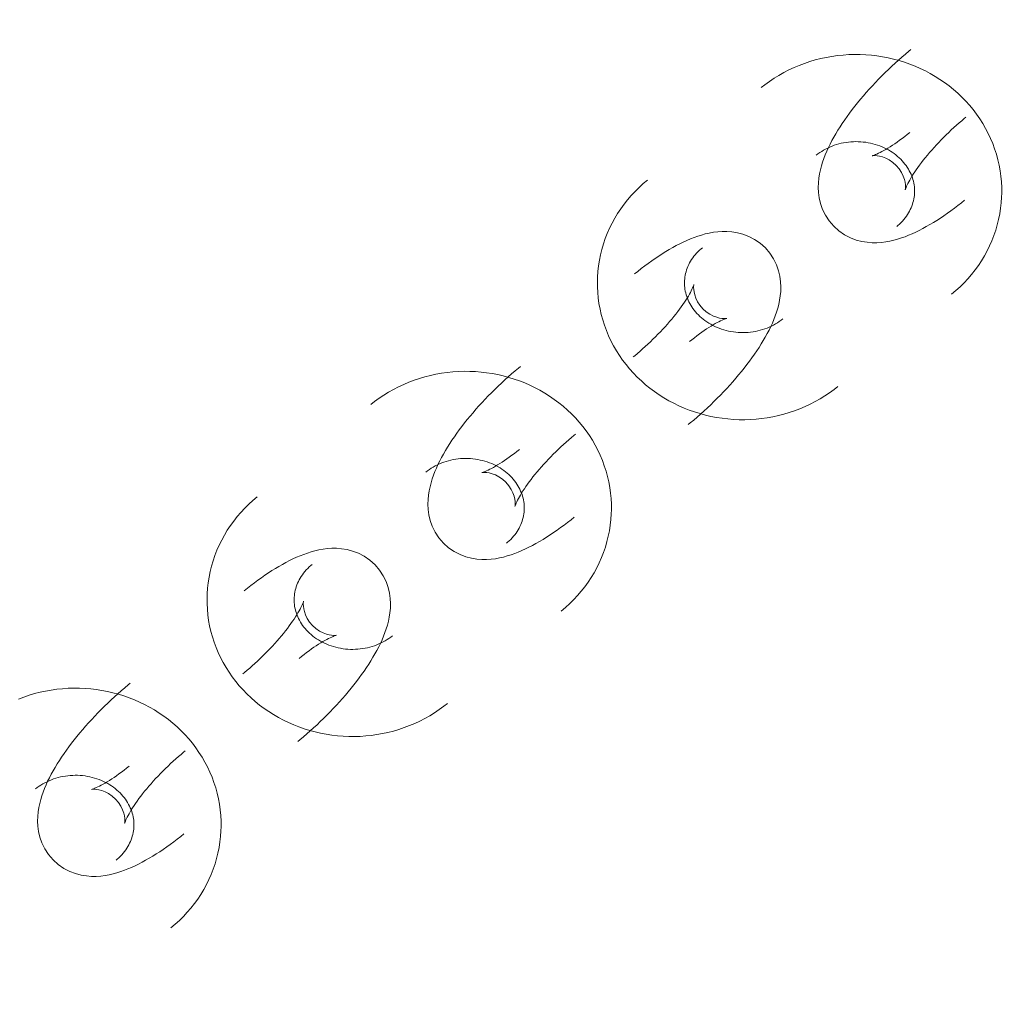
# Model space of a CAD drawing. Header units: millimetres. Extents: x -188930 to 271134, y -158090 to 283816.
# Tile 429 of 610: x 51800 to 51868, y 63161 to 63228. Entities that reach past the tile are written whole.
import ezdxf

# ---------------------------------------------------------------- set-up
doc = ezdxf.new("R2010")
doc.units = ezdxf.units.MM
for name, color, linetype, lineweight in [('25_2021_Modlnica_staw_dz223_mdcp_19042022_dwg-1', 7, 'Continuous', 9), ('A-DETL-2', 5, 'Continuous', 25), ('I-FURN', 30, 'Continuous', 9), ('PZT_UTWARDZENIA', 5, 'Continuous', 9), ('WWRPP_801', 7, 'Continuous', 9)]:
    doc.layers.add(name, color=color, linetype=linetype, lineweight=lineweight)
doc.styles.add('Arial_10', font='arial.ttf', dxfattribs={"width": 0.9, "height": 750})

# ---------------------------------------------------------------- blocks, each defined once
blk = doc.blocks.new('25_2021_Modlnica_staw_dz223_mdcp_19042022_dwg-1821906-PZT-dwg')
at = {"layer": 'WWRPP_801', "insert": (-7398803.59, 2244415.947), "char_height": 750, "width": 2809.72436, "attachment_point": 1, "rotation": 333.54057, "line_spacing_factor": 0.941778, "style": 'Arial_10'}
blk.add_mtext('262.3', dxfattribs=at)
blk = doc.blocks.new('LARSLAJ_hamak - LARSLAJ_hamak-V31-PZT-dwg')
at = {"layer": 'I-FURN', "flags": 128}
for points in [[(-534.379, 69.577), (-533.994, 69.619), (-533.611, 69.678), (-533.232, 69.754), (-532.856, 69.846), (-532.484, 69.955), (-532.118, 70.079), (-531.757, 70.22), (-531.403, 70.375), (-531.056, 70.546), (-530.716, 70.732), (-530.385, 70.932), (-530.062, 71.145), (-529.749, 71.372), (-529.445, 71.612), (-529.151, 71.865), (-528.868, 72.129), (-528.596, 72.405), (-528.336, 72.691), (-528.087, 72.988), (-527.85, 73.295), (-527.625, 73.611), (-527.413, 73.936), (-527.214, 74.268), (-527.028, 74.609), (-526.855, 74.956), (-526.695, 75.31), (-526.549, 75.67), (-526.417, 76.036), (-526.299, 76.406), (-526.194, 76.78), (-526.104, 77.159), (-526.027, 77.54), (-525.965, 77.924), (-525.917, 78.311), (-525.883, 78.698), (-525.864, 79.087), (-525.858, 79.477), (-525.867, 79.866), (-525.89, 80.255), (-525.928, 80.643), (-525.979, 81.029), (-526.045, 81.413), (-526.124, 81.794), (-526.218, 82.172), (-526.325, 82.546), (-526.446, 82.916), (-526.58, 83.281), (-526.728, 83.641), (-526.889, 83.995), (-527.063, 84.343)], [(-537.837, 80.845), (-537.505, 81.193), (-537.139, 81.488), (-536.756, 81.725), (-536.371, 81.905), (-535.994, 82.035), (-535.633, 82.123), (-535.288, 82.175), (-534.961, 82.201), (-534.65, 82.204), (-534.353, 82.189), (-534.067, 82.16), (-533.791, 82.118), (-533.522, 82.066), (-533.259, 82.004), (-533, 81.934), (-532.745, 81.856), (-532.491, 81.77), (-532.239, 81.677), (-531.988, 81.577), (-531.736, 81.471), (-531.485, 81.359), (-531.234, 81.24), (-530.982, 81.114), (-530.73, 80.983), (-530.477, 80.846), (-530.224, 80.704), (-529.97, 80.555), (-529.716, 80.402), (-529.462, 80.243), (-529.207, 80.079), (-528.953, 79.911), (-528.7, 79.737), (-528.447, 79.56), (-528.194, 79.377), (-527.943, 79.191), (-527.693, 79.001), (-527.445, 78.808), (-527.198, 78.611), (-526.954, 78.41), (-526.712, 78.207), (-526.472, 78.001), (-526.236, 77.793), (-526.002, 77.582), (-525.772, 77.369), (-525.546, 77.154), (-525.324, 76.937), (-525.191, 76.805)], [(-533.098, 82.543), (-532.993, 82.434), (-532.892, 82.319), (-532.794, 82.2), (-532.699, 82.075), (-532.608, 81.945), (-532.522, 81.81), (-532.44, 81.671), (-532.363, 81.528), (-532.29, 81.381), (-532.223, 81.23), (-532.161, 81.076), (-532.104, 80.919), (-532.053, 80.759), (-532.007, 80.596), (-531.968, 80.432), (-531.934, 80.265), (-531.907, 80.097), (-531.885, 79.928), (-531.87, 79.759), (-531.861, 79.588), (-531.858, 79.418), (-531.862, 79.248), (-531.871, 79.079), (-531.887, 78.911), (-531.909, 78.745), (-531.937, 78.58), (-531.97, 78.417), (-532.01, 78.256), (-532.055, 78.098), (-532.106, 77.944), (-532.162, 77.792), (-532.223, 77.644), (-532.289, 77.5), (-532.36, 77.36), (-532.435, 77.225), (-532.515, 77.094), (-532.599, 76.967), (-532.686, 76.846), (-532.778, 76.729), (-532.872, 76.618), (-532.97, 76.512), (-533.071, 76.411), (-533.175, 76.316), (-533.281, 76.226), (-533.389, 76.142), (-533.499, 76.064), (-533.611, 75.991), (-533.725, 75.923), (-533.84, 75.861), (-533.957, 75.805), (-534.075, 75.754), (-534.194, 75.709), (-534.314, 75.669), (-534.435, 75.635), (-534.557, 75.606), (-534.679, 75.582), (-534.802, 75.564), (-534.903, 75.554)], [(-537.837, 80.845), (-538.12, 80.456), (-538.345, 80.044), (-538.51, 79.625), (-538.619, 79.213), (-538.679, 78.82), (-538.701, 78.448), (-538.691, 78.1), (-538.657, 77.773), (-538.605, 77.467), (-538.537, 77.177), (-538.457, 76.901), (-538.367, 76.637), (-538.268, 76.382), (-538.16, 76.134), (-538.045, 75.892), (-537.922, 75.654), (-537.793, 75.42), (-537.656, 75.188), (-537.513, 74.959), (-537.364, 74.731), (-537.208, 74.504), (-537.046, 74.278), (-536.878, 74.052), (-536.704, 73.827), (-536.524, 73.603), (-536.339, 73.379), (-536.148, 73.156), (-535.951, 72.934), (-535.75, 72.712), (-535.543, 72.491), (-535.332, 72.271), (-535.13, 72.067)], [(-533.231, 77), (-533.047, 77.252), (-532.904, 77.514), (-532.804, 77.768), (-532.742, 78.001), (-532.711, 78.204), (-532.701, 78.371), (-532.705, 78.502), (-532.714, 78.598), (-532.725, 78.663), (-532.734, 78.7), (-532.737, 78.711)], [(-532.733, 78.701), (-532.721, 78.67), (-532.701, 78.623), (-532.671, 78.56), (-532.632, 78.484), (-532.583, 78.397), (-532.525, 78.298), (-532.458, 78.19), (-532.382, 78.074), (-532.297, 77.951), (-532.204, 77.82), (-532.103, 77.684), (-531.993, 77.543), (-531.876, 77.397), (-531.752, 77.248), (-531.621, 77.095), (-531.484, 76.939), (-531.34, 76.78), (-531.19, 76.62), (-531.035, 76.459), (-530.884, 76.305)], [(-533.231, 77), (-533.446, 76.774), (-533.679, 76.586), (-533.911, 76.442), (-534.13, 76.34), (-534.323, 76.273), (-534.486, 76.233), (-534.615, 76.213), (-534.712, 76.206), (-534.778, 76.205), (-534.815, 76.207), (-534.827, 76.208)], [(-534.903, 75.554), (-535.027, 75.546), (-535.152, 75.543), (-535.276, 75.546), (-535.401, 75.554), (-535.526, 75.567), (-535.651, 75.587), (-535.776, 75.612), (-535.901, 75.642), (-536.026, 75.678), (-536.15, 75.72), (-536.274, 75.768), (-536.397, 75.821), (-536.519, 75.88), (-536.64, 75.945), (-536.76, 76.016), (-536.878, 76.093), (-536.995, 76.176), (-537.109, 76.264), (-537.221, 76.358), (-537.331, 76.458), (-537.408, 76.533)], [(-534.816, 76.206), (-534.784, 76.2), (-534.734, 76.188), (-534.667, 76.17), (-534.585, 76.145), (-534.49, 76.113), (-534.383, 76.073), (-534.265, 76.026), (-534.137, 75.972), (-534, 75.911), (-533.855, 75.842), (-533.703, 75.767), (-533.545, 75.685), (-533.381, 75.596), (-533.211, 75.5), (-533.037, 75.399), (-532.859, 75.291), (-532.678, 75.178), (-532.494, 75.059), (-532.307, 74.935), (-532.118, 74.807), (-531.928, 74.673), (-531.738, 74.536), (-531.546, 74.394), (-531.355, 74.249), (-531.164, 74.1), (-530.974, 73.948), (-530.786, 73.794), (-530.599, 73.637), (-530.415, 73.478), (-530.233, 73.318), (-530.054, 73.156), (-529.878, 72.993), (-529.706, 72.83), (-529.539, 72.667), (-529.437, 72.567)], [(-541.655, 72.295), (-541.376, 72.026), (-541.086, 71.768), (-540.787, 71.523), (-540.477, 71.289), (-540.159, 71.069), (-539.832, 70.862), (-539.496, 70.668), (-539.153, 70.489), (-538.803, 70.324), (-538.446, 70.174), (-538.084, 70.04), (-537.715, 69.921), (-537.342, 69.817), (-536.965, 69.73), (-536.585, 69.659), (-536.202, 69.605), (-535.816, 69.568), (-535.43, 69.547), (-535.043, 69.543), (-534.656, 69.557), (-534.379, 69.577)], [(-518.813, 72.152), (-519.198, 72.11), (-519.58, 72.051), (-519.96, 71.975), (-520.335, 71.883), (-520.707, 71.774), (-521.073, 71.65), (-521.434, 71.509), (-521.788, 71.353), (-522.135, 71.183), (-522.475, 70.997), (-522.806, 70.797), (-523.129, 70.584), (-523.443, 70.357), (-523.746, 70.117), (-524.04, 69.864), (-524.323, 69.6), (-524.595, 69.324), (-524.856, 69.038), (-525.105, 68.741), (-525.341, 68.434), (-525.566, 68.118), (-525.778, 67.793), (-525.977, 67.461), (-526.163, 67.12), (-526.336, 66.773), (-526.496, 66.419), (-526.642, 66.059), (-526.774, 65.693), (-526.893, 65.323), (-526.997, 64.949), (-527.088, 64.57), (-527.164, 64.189), (-527.226, 63.805), (-527.274, 63.418), (-527.308, 63.03), (-527.328, 62.642), (-527.333, 62.252), (-527.324, 61.863), (-527.301, 61.474), (-527.264, 61.086), (-527.212, 60.7), (-527.147, 60.316), (-527.067, 59.935), (-526.974, 59.557), (-526.866, 59.183), (-526.746, 58.813), (-526.611, 58.448), (-526.463, 58.088), (-526.302, 57.734), (-526.128, 57.386), (-525.941, 57.046), (-525.741, 56.712), (-525.529, 56.387), (-525.305, 56.07), (-525.068, 55.762), (-524.82, 55.464), (-524.561, 55.176), (-524.34, 54.947)], [(-518.813, 72.152), (-519.198, 72.11), (-519.58, 72.051), (-519.96, 71.975), (-520.335, 71.883), (-520.707, 71.774), (-521.073, 71.65), (-521.434, 71.509), (-521.788, 71.353), (-522.135, 71.183), (-522.475, 70.997), (-522.806, 70.797), (-523.129, 70.584), (-523.443, 70.357), (-523.746, 70.117), (-524.04, 69.864), (-524.323, 69.6), (-524.595, 69.324), (-524.856, 69.038), (-525.105, 68.741), (-525.341, 68.434), (-525.566, 68.118), (-525.778, 67.793), (-525.977, 67.461), (-526.163, 67.12), (-526.336, 66.773), (-526.496, 66.419), (-526.642, 66.059), (-526.774, 65.693), (-526.893, 65.323), (-526.997, 64.949), (-527.088, 64.57), (-527.164, 64.189), (-527.226, 63.805), (-527.274, 63.418), (-527.308, 63.03), (-527.328, 62.642), (-527.333, 62.252), (-527.324, 61.863), (-527.301, 61.474), (-527.264, 61.086), (-527.212, 60.7), (-527.147, 60.316), (-527.067, 59.935), (-526.974, 59.557), (-526.866, 59.183), (-526.746, 58.813), (-526.611, 58.448), (-526.463, 58.088), (-526.302, 57.734), (-526.128, 57.386), (-525.941, 57.046), (-525.741, 56.712), (-525.529, 56.387), (-525.305, 56.07), (-525.068, 55.762), (-524.82, 55.464), (-524.561, 55.176), (-524.34, 54.947)], [(-511.536, 69.434), (-511.816, 69.703), (-512.105, 69.961), (-512.405, 70.206), (-512.714, 70.439), (-513.032, 70.66), (-513.36, 70.867), (-513.695, 71.06), (-514.038, 71.24), (-514.388, 71.405), (-514.745, 71.555), (-515.108, 71.689), (-515.476, 71.808), (-515.849, 71.912), (-516.226, 71.999), (-516.607, 72.069), (-516.99, 72.124), (-517.375, 72.161), (-517.761, 72.182), (-518.148, 72.185), (-518.535, 72.172), (-518.813, 72.152)], [(-511.536, 69.434), (-511.816, 69.703), (-512.105, 69.961), (-512.405, 70.206), (-512.714, 70.439), (-513.032, 70.66), (-513.36, 70.867), (-513.695, 71.06), (-514.038, 71.24), (-514.388, 71.405), (-514.745, 71.555), (-515.108, 71.689), (-515.476, 71.808), (-515.849, 71.912), (-516.226, 71.999), (-516.607, 72.069), (-516.99, 72.124), (-517.375, 72.161), (-517.761, 72.182), (-518.148, 72.185), (-518.535, 72.172), (-518.813, 72.152)], [(-518.375, 65.523), (-518.407, 65.529), (-518.458, 65.541), (-518.524, 65.559), (-518.606, 65.584), (-518.701, 65.616), (-518.809, 65.656), (-518.927, 65.702), (-519.055, 65.757), (-519.191, 65.818), (-519.336, 65.886), (-519.488, 65.962), (-519.646, 66.044), (-519.811, 66.133), (-519.98, 66.229), (-520.154, 66.33), (-520.332, 66.438), (-520.514, 66.551), (-520.698, 66.67), (-520.884, 66.794), (-521.073, 66.922), (-521.263, 67.056), (-521.454, 67.193), (-521.645, 67.335), (-521.836, 67.48), (-522.027, 67.629), (-522.217, 67.781), (-522.405, 67.935), (-522.592, 68.092), (-522.777, 68.251), (-522.959, 68.411), (-523.138, 68.573), (-523.313, 68.735), (-523.485, 68.898), (-523.653, 69.062), (-523.754, 69.162)], [(-515.354, 60.884), (-515.071, 61.273), (-514.846, 61.685), (-514.682, 62.104), (-514.573, 62.516), (-514.512, 62.909), (-514.491, 63.281), (-514.5, 63.629), (-514.534, 63.955), (-514.587, 64.262), (-514.654, 64.552), (-514.734, 64.828), (-514.824, 65.092), (-514.924, 65.347), (-515.031, 65.595), (-515.147, 65.837), (-515.269, 66.075), (-515.399, 66.309), (-515.535, 66.541), (-515.678, 66.77), (-515.827, 66.998), (-515.983, 67.225), (-516.145, 67.451), (-516.313, 67.677), (-516.487, 67.901), (-516.667, 68.126), (-516.853, 68.35), (-517.044, 68.573), (-517.24, 68.795), (-517.442, 69.017), (-517.648, 69.238), (-517.86, 69.458), (-518.061, 69.662)], [(-520.093, 59.185), (-520.198, 59.295), (-520.3, 59.409), (-520.398, 59.529), (-520.492, 59.654), (-520.583, 59.784), (-520.669, 59.919), (-520.751, 60.057), (-520.829, 60.201), (-520.901, 60.348), (-520.969, 60.498), (-521.031, 60.653), (-521.087, 60.81), (-521.139, 60.97), (-521.184, 61.132), (-521.224, 61.297), (-521.257, 61.464), (-521.285, 61.632), (-521.306, 61.801), (-521.321, 61.97), (-521.33, 62.14), (-521.333, 62.311), (-521.33, 62.48), (-521.32, 62.65), (-521.304, 62.818), (-521.282, 62.984), (-521.255, 63.149), (-521.221, 63.312), (-521.181, 63.473), (-521.136, 63.63), (-521.086, 63.785), (-521.03, 63.937), (-520.968, 64.084), (-520.902, 64.228), (-520.831, 64.368), (-520.756, 64.504), (-520.676, 64.635), (-520.593, 64.761), (-520.505, 64.883), (-520.414, 64.999), (-520.319, 65.111), (-520.221, 65.217), (-520.12, 65.317), (-520.017, 65.413), (-519.911, 65.502), (-519.803, 65.587), (-519.692, 65.665), (-519.58, 65.738), (-519.466, 65.806), (-519.351, 65.868), (-519.234, 65.924), (-519.116, 65.975), (-518.997, 66.02), (-518.877, 66.06), (-518.756, 66.094), (-518.635, 66.123), (-518.512, 66.146), (-518.389, 66.164), (-518.288, 66.175)], [(-520.093, 59.185), (-520.198, 59.295), (-520.3, 59.409), (-520.398, 59.529), (-520.492, 59.654), (-520.583, 59.784), (-520.669, 59.919), (-520.751, 60.057), (-520.829, 60.201), (-520.901, 60.348), (-520.969, 60.498), (-521.031, 60.653), (-521.087, 60.81), (-521.139, 60.97), (-521.184, 61.132), (-521.224, 61.297), (-521.257, 61.464), (-521.285, 61.632), (-521.306, 61.801), (-521.321, 61.97), (-521.33, 62.14), (-521.333, 62.311), (-521.33, 62.48), (-521.32, 62.65), (-521.304, 62.818), (-521.282, 62.984), (-521.255, 63.149), (-521.221, 63.312), (-521.181, 63.473), (-521.136, 63.63), (-521.086, 63.785), (-521.03, 63.937), (-520.968, 64.084), (-520.902, 64.228), (-520.831, 64.368), (-520.756, 64.504), (-520.676, 64.635), (-520.593, 64.761), (-520.505, 64.883), (-520.414, 64.999), (-520.319, 65.111), (-520.221, 65.217), (-520.12, 65.317), (-520.017, 65.413), (-519.911, 65.502), (-519.803, 65.587), (-519.692, 65.665), (-519.58, 65.738), (-519.466, 65.806), (-519.351, 65.868), (-519.234, 65.924), (-519.116, 65.975), (-518.997, 66.02), (-518.877, 66.06), (-518.756, 66.094), (-518.635, 66.123), (-518.512, 66.146), (-518.389, 66.164), (-518.288, 66.175)], [(-518.288, 66.175), (-518.164, 66.183), (-518.04, 66.186), (-517.915, 66.183), (-517.79, 66.175), (-517.665, 66.161), (-517.54, 66.142), (-517.415, 66.117), (-517.29, 66.087), (-517.165, 66.051), (-517.041, 66.009), (-516.917, 65.961), (-516.794, 65.908), (-516.672, 65.849), (-516.551, 65.783), (-516.431, 65.713), (-516.313, 65.636), (-516.197, 65.553), (-516.082, 65.465), (-515.97, 65.371), (-515.86, 65.271), (-515.783, 65.196)], [(-518.288, 66.175), (-518.164, 66.183), (-518.04, 66.186), (-517.915, 66.183), (-517.79, 66.175), (-517.665, 66.161), (-517.54, 66.142), (-517.415, 66.117), (-517.29, 66.087), (-517.165, 66.051), (-517.041, 66.009), (-516.917, 65.961), (-516.794, 65.908), (-516.672, 65.849), (-516.551, 65.783), (-516.431, 65.713), (-516.313, 65.636), (-516.197, 65.553), (-516.082, 65.465), (-515.97, 65.371), (-515.86, 65.271), (-515.783, 65.196)], [(-520.458, 63.028), (-520.47, 63.058), (-520.491, 63.106), (-520.52, 63.168), (-520.56, 63.244), (-520.608, 63.332), (-520.666, 63.431), (-520.733, 63.539), (-520.809, 63.655), (-520.894, 63.778), (-520.987, 63.908), (-521.089, 64.045), (-521.198, 64.186), (-521.315, 64.332), (-521.439, 64.481), (-521.57, 64.634), (-521.708, 64.79), (-521.852, 64.948), (-522.001, 65.109), (-522.156, 65.27), (-522.308, 65.423)], [(-519.96, 64.729), (-519.745, 64.955), (-519.513, 65.143), (-519.28, 65.287), (-519.062, 65.389), (-518.868, 65.456), (-518.706, 65.496), (-518.576, 65.516), (-518.479, 65.523), (-518.413, 65.524), (-518.376, 65.522), (-518.364, 65.521)], [(-515.354, 60.884), (-515.686, 60.536), (-516.052, 60.241), (-516.435, 60.004), (-516.82, 59.823), (-517.197, 59.694), (-517.559, 59.606), (-517.903, 59.553), (-518.23, 59.528), (-518.541, 59.525), (-518.838, 59.54), (-519.124, 59.569), (-519.4, 59.611), (-519.669, 59.663), (-519.932, 59.725), (-520.191, 59.795), (-520.447, 59.873), (-520.7, 59.959), (-520.952, 60.052), (-521.204, 60.151), (-521.455, 60.258), (-521.706, 60.37), (-521.957, 60.489), (-522.209, 60.615), (-522.462, 60.746), (-522.714, 60.883), (-522.968, 61.025), (-523.221, 61.173), (-523.475, 61.327), (-523.73, 61.486), (-523.984, 61.65), (-524.238, 61.818), (-524.492, 61.992), (-524.745, 62.169), (-524.997, 62.351), (-525.248, 62.538), (-525.498, 62.728), (-525.747, 62.921), (-525.993, 63.118), (-526.238, 63.319), (-526.48, 63.522), (-526.719, 63.728), (-526.956, 63.936), (-527.189, 64.147), (-527.419, 64.36), (-527.645, 64.575), (-527.868, 64.791), (-528.001, 64.924)], [(-519.96, 64.729), (-520.144, 64.477), (-520.287, 64.215), (-520.387, 63.96), (-520.449, 63.727), (-520.48, 63.525), (-520.49, 63.358), (-520.487, 63.227), (-520.477, 63.13), (-520.466, 63.065), (-520.458, 63.029), (-520.454, 63.018)], [(-509.933, 45.086), (-509.549, 45.128), (-509.166, 45.187), (-508.787, 45.263), (-508.411, 45.355), (-508.039, 45.464), (-507.673, 45.588), (-507.312, 45.729), (-506.958, 45.884), (-506.611, 46.055), (-506.271, 46.241), (-505.94, 46.441), (-505.617, 46.654), (-505.304, 46.881), (-505, 47.121), (-504.706, 47.374), (-504.423, 47.638), (-504.151, 47.914), (-503.891, 48.2), (-503.642, 48.497), (-503.405, 48.804), (-503.18, 49.12), (-502.968, 49.444), (-502.769, 49.777), (-502.583, 50.118), (-502.41, 50.465), (-502.25, 50.819), (-502.104, 51.179), (-501.972, 51.545), (-501.854, 51.915), (-501.749, 52.289), (-501.659, 52.668), (-501.582, 53.049), (-501.52, 53.433), (-501.472, 53.82), (-501.438, 54.207), (-501.419, 54.596), (-501.413, 54.986), (-501.422, 55.375), (-501.445, 55.764), (-501.483, 56.152), (-501.534, 56.538), (-501.6, 56.922), (-501.679, 57.303), (-501.773, 57.681), (-501.88, 58.055), (-502.001, 58.425), (-502.135, 58.79), (-502.283, 59.15), (-502.444, 59.504), (-502.618, 59.852), (-502.805, 60.192), (-503.005, 60.526), (-503.217, 60.851), (-503.442, 61.168), (-503.678, 61.476), (-503.926, 61.774), (-504.185, 62.062), (-504.407, 62.291)], [(-509.933, 45.086), (-509.549, 45.128), (-509.166, 45.187), (-508.787, 45.263), (-508.411, 45.355), (-508.039, 45.464), (-507.673, 45.588), (-507.312, 45.729), (-506.958, 45.884), (-506.611, 46.055), (-506.271, 46.241), (-505.94, 46.441), (-505.617, 46.654), (-505.304, 46.881), (-505, 47.121), (-504.706, 47.374), (-504.423, 47.638), (-504.151, 47.914), (-503.891, 48.2), (-503.642, 48.497), (-503.405, 48.804), (-503.18, 49.12), (-502.968, 49.444), (-502.769, 49.777), (-502.583, 50.118), (-502.41, 50.465), (-502.25, 50.819), (-502.104, 51.179), (-501.972, 51.545), (-501.854, 51.915), (-501.749, 52.289), (-501.659, 52.668), (-501.582, 53.049), (-501.52, 53.433), (-501.472, 53.82), (-501.438, 54.207), (-501.419, 54.596), (-501.413, 54.986), (-501.422, 55.375), (-501.445, 55.764), (-501.483, 56.152), (-501.534, 56.538), (-501.6, 56.922), (-501.679, 57.303), (-501.773, 57.681), (-501.88, 58.055), (-502.001, 58.425), (-502.135, 58.79), (-502.283, 59.15), (-502.444, 59.504), (-502.618, 59.852), (-502.805, 60.192), (-503.005, 60.526), (-503.217, 60.851), (-503.442, 61.168), (-503.678, 61.476), (-503.926, 61.774), (-504.185, 62.062), (-504.407, 62.291)], [(-513.392, 56.354), (-513.06, 56.702), (-512.694, 56.997), (-512.311, 57.234), (-511.926, 57.414), (-511.549, 57.544), (-511.187, 57.632), (-510.843, 57.684), (-510.516, 57.71), (-510.205, 57.713), (-509.908, 57.698), (-509.622, 57.668), (-509.346, 57.627), (-509.077, 57.575), (-508.814, 57.513), (-508.555, 57.443), (-508.3, 57.365), (-508.046, 57.279), (-507.794, 57.186), (-507.542, 57.086), (-507.291, 56.98), (-507.04, 56.868), (-506.789, 56.748), (-506.537, 56.623), (-506.285, 56.492), (-506.032, 56.355), (-505.779, 56.213), (-505.525, 56.064), (-505.271, 55.911), (-505.017, 55.752), (-504.762, 55.588), (-504.508, 55.42), (-504.255, 55.246), (-504.001, 55.069), (-503.749, 54.886), (-503.498, 54.7), (-503.248, 54.51), (-503, 54.317), (-502.753, 54.12), (-502.509, 53.919), (-502.266, 53.716), (-502.027, 53.51), (-501.79, 53.302), (-501.557, 53.091), (-501.327, 52.878), (-501.101, 52.663), (-500.878, 52.446), (-500.746, 52.314)], [(-513.392, 56.354), (-513.06, 56.702), (-512.694, 56.997), (-512.311, 57.234), (-511.926, 57.414), (-511.549, 57.544), (-511.187, 57.632), (-510.843, 57.684), (-510.516, 57.71), (-510.205, 57.713), (-509.908, 57.698), (-509.622, 57.668), (-509.346, 57.627), (-509.077, 57.575), (-508.814, 57.513), (-508.555, 57.443), (-508.3, 57.365), (-508.046, 57.279), (-507.794, 57.186), (-507.542, 57.086), (-507.291, 56.98), (-507.04, 56.868), (-506.789, 56.748), (-506.537, 56.623), (-506.285, 56.492), (-506.032, 56.355), (-505.779, 56.213), (-505.525, 56.064), (-505.271, 55.911), (-505.017, 55.752), (-504.762, 55.588), (-504.508, 55.42), (-504.255, 55.246), (-504.001, 55.069), (-503.749, 54.886), (-503.498, 54.7), (-503.248, 54.51), (-503, 54.317), (-502.753, 54.12), (-502.509, 53.919), (-502.266, 53.716), (-502.027, 53.51), (-501.79, 53.302), (-501.557, 53.091), (-501.327, 52.878), (-501.101, 52.663), (-500.878, 52.446), (-500.746, 52.314)], [(-508.653, 58.052), (-508.548, 57.943), (-508.447, 57.828), (-508.348, 57.709), (-508.254, 57.584), (-508.163, 57.454), (-508.077, 57.319), (-507.995, 57.18), (-507.918, 57.037), (-507.845, 56.89), (-507.778, 56.739), (-507.716, 56.585), (-507.659, 56.428), (-507.608, 56.268), (-507.562, 56.105), (-507.523, 55.941), (-507.489, 55.774), (-507.462, 55.606), (-507.44, 55.437), (-507.425, 55.268), (-507.416, 55.097), (-507.413, 54.927), (-507.417, 54.757), (-507.426, 54.588), (-507.442, 54.42), (-507.464, 54.254), (-507.492, 54.089), (-507.525, 53.926), (-507.565, 53.765), (-507.61, 53.607), (-507.661, 53.453), (-507.717, 53.301), (-507.778, 53.153), (-507.844, 53.009), (-507.915, 52.869), (-507.99, 52.734), (-508.07, 52.603), (-508.154, 52.476), (-508.241, 52.355), (-508.333, 52.238), (-508.427, 52.127), (-508.525, 52.021), (-508.626, 51.92), (-508.729, 51.825), (-508.835, 51.735), (-508.944, 51.651), (-509.054, 51.573), (-509.166, 51.5), (-509.28, 51.432), (-509.395, 51.37), (-509.512, 51.314), (-509.63, 51.263), (-509.749, 51.218), (-509.869, 51.178), (-509.99, 51.144), (-510.112, 51.115), (-510.234, 51.091), (-510.357, 51.073), (-510.458, 51.063)], [(-508.653, 58.052), (-508.548, 57.943), (-508.447, 57.828), (-508.348, 57.709), (-508.254, 57.584), (-508.163, 57.454), (-508.077, 57.319), (-507.995, 57.18), (-507.918, 57.037), (-507.845, 56.89), (-507.778, 56.739), (-507.716, 56.585), (-507.659, 56.428), (-507.608, 56.268), (-507.562, 56.105), (-507.523, 55.941), (-507.489, 55.774), (-507.462, 55.606), (-507.44, 55.437), (-507.425, 55.268), (-507.416, 55.097), (-507.413, 54.927), (-507.417, 54.757), (-507.426, 54.588), (-507.442, 54.42), (-507.464, 54.254), (-507.492, 54.089), (-507.525, 53.926), (-507.565, 53.765), (-507.61, 53.607), (-507.661, 53.453), (-507.717, 53.301), (-507.778, 53.153), (-507.844, 53.009), (-507.915, 52.869), (-507.99, 52.734), (-508.07, 52.603), (-508.154, 52.476), (-508.241, 52.355), (-508.333, 52.238), (-508.427, 52.127), (-508.525, 52.021), (-508.626, 51.92), (-508.729, 51.825), (-508.835, 51.735), (-508.944, 51.651), (-509.054, 51.573), (-509.166, 51.5), (-509.28, 51.432), (-509.395, 51.37), (-509.512, 51.314), (-509.63, 51.263), (-509.749, 51.218), (-509.869, 51.178), (-509.99, 51.144), (-510.112, 51.115), (-510.234, 51.091), (-510.357, 51.073), (-510.458, 51.063)], [(-513.392, 56.354), (-513.675, 55.965), (-513.9, 55.553), (-514.065, 55.134), (-514.174, 54.722), (-514.234, 54.329), (-514.256, 53.957), (-514.246, 53.609), (-514.212, 53.282), (-514.16, 52.976), (-514.092, 52.686), (-514.012, 52.41), (-513.922, 52.146), (-513.823, 51.891), (-513.715, 51.643), (-513.6, 51.401), (-513.477, 51.163), (-513.348, 50.929), (-513.211, 50.697), (-513.068, 50.468), (-512.919, 50.24), (-512.763, 50.013), (-512.601, 49.787), (-512.433, 49.561), (-512.259, 49.336), (-512.079, 49.112), (-511.894, 48.888), (-511.703, 48.665), (-511.506, 48.443), (-511.305, 48.221), (-511.098, 48), (-510.887, 47.78), (-510.685, 47.576)], [(-513.392, 56.354), (-513.675, 55.965), (-513.9, 55.553), (-514.065, 55.134), (-514.174, 54.722), (-514.234, 54.329), (-514.256, 53.957), (-514.246, 53.609), (-514.212, 53.282), (-514.16, 52.976), (-514.092, 52.686), (-514.012, 52.41), (-513.922, 52.146), (-513.823, 51.891), (-513.715, 51.643), (-513.6, 51.401), (-513.477, 51.163), (-513.348, 50.929), (-513.211, 50.697), (-513.068, 50.468), (-512.919, 50.24), (-512.763, 50.013), (-512.601, 49.787), (-512.433, 49.561), (-512.259, 49.336), (-512.079, 49.112), (-511.894, 48.888), (-511.703, 48.665), (-511.506, 48.443), (-511.305, 48.221), (-511.098, 48), (-510.887, 47.78), (-510.685, 47.576)], [(-508.786, 52.509), (-508.602, 52.761), (-508.459, 53.023), (-508.359, 53.277), (-508.297, 53.51), (-508.266, 53.713), (-508.256, 53.88), (-508.259, 54.011), (-508.269, 54.107), (-508.28, 54.172), (-508.289, 54.209), (-508.292, 54.22)], [(-508.786, 52.509), (-508.602, 52.761), (-508.459, 53.023), (-508.359, 53.277), (-508.297, 53.51), (-508.266, 53.713), (-508.256, 53.88), (-508.259, 54.011), (-508.269, 54.107), (-508.28, 54.172), (-508.289, 54.209), (-508.292, 54.22)], [(-508.288, 54.21), (-508.276, 54.179), (-508.256, 54.132), (-508.226, 54.069), (-508.187, 53.993), (-508.138, 53.906), (-508.08, 53.807), (-508.013, 53.699), (-507.937, 53.583), (-507.852, 53.46), (-507.759, 53.329), (-507.657, 53.193), (-507.548, 53.052), (-507.431, 52.906), (-507.307, 52.757), (-507.176, 52.604), (-507.039, 52.448), (-506.895, 52.289), (-506.745, 52.129), (-506.59, 51.968), (-506.439, 51.814)], [(-508.288, 54.21), (-508.276, 54.179), (-508.256, 54.132), (-508.226, 54.069), (-508.187, 53.993), (-508.138, 53.906), (-508.08, 53.807), (-508.013, 53.699), (-507.937, 53.583), (-507.852, 53.46), (-507.759, 53.329), (-507.657, 53.193), (-507.548, 53.052), (-507.431, 52.906), (-507.307, 52.757), (-507.176, 52.604), (-507.039, 52.448), (-506.895, 52.289), (-506.745, 52.129), (-506.59, 51.968), (-506.439, 51.814)], [(-508.786, 52.509), (-509.001, 52.283), (-509.234, 52.095), (-509.466, 51.951), (-509.685, 51.849), (-509.878, 51.782), (-510.041, 51.742), (-510.17, 51.722), (-510.267, 51.715), (-510.333, 51.714), (-510.37, 51.716), (-510.382, 51.717)], [(-508.786, 52.509), (-509.001, 52.283), (-509.234, 52.095), (-509.466, 51.951), (-509.685, 51.849), (-509.878, 51.782), (-510.041, 51.742), (-510.17, 51.722), (-510.267, 51.715), (-510.333, 51.714), (-510.37, 51.716), (-510.382, 51.717)], [(-510.458, 51.063), (-510.582, 51.055), (-510.707, 51.052), (-510.831, 51.055), (-510.956, 51.063), (-511.081, 51.076), (-511.206, 51.096), (-511.331, 51.121), (-511.456, 51.151), (-511.581, 51.187), (-511.705, 51.229), (-511.829, 51.277), (-511.952, 51.33), (-512.074, 51.389), (-512.195, 51.454), (-512.315, 51.525), (-512.433, 51.602), (-512.55, 51.685), (-512.664, 51.773), (-512.776, 51.867), (-512.886, 51.967), (-512.963, 52.042)], [(-510.458, 51.063), (-510.582, 51.055), (-510.707, 51.052), (-510.831, 51.055), (-510.956, 51.063), (-511.081, 51.076), (-511.206, 51.096), (-511.331, 51.121), (-511.456, 51.151), (-511.581, 51.187), (-511.705, 51.229), (-511.829, 51.277), (-511.952, 51.33), (-512.074, 51.389), (-512.195, 51.454), (-512.315, 51.525), (-512.433, 51.602), (-512.55, 51.685), (-512.664, 51.773), (-512.776, 51.867), (-512.886, 51.967), (-512.963, 52.042)], [(-510.371, 51.715), (-510.339, 51.709), (-510.289, 51.697), (-510.222, 51.679), (-510.14, 51.654), (-510.045, 51.622), (-509.938, 51.582), (-509.82, 51.535), (-509.692, 51.481), (-509.555, 51.42), (-509.41, 51.351), (-509.258, 51.276), (-509.1, 51.194), (-508.936, 51.105), (-508.766, 51.009), (-508.592, 50.908), (-508.414, 50.8), (-508.233, 50.687), (-508.048, 50.568), (-507.862, 50.444), (-507.673, 50.316), (-507.483, 50.182), (-507.293, 50.045), (-507.101, 49.903), (-506.91, 49.758), (-506.719, 49.609), (-506.529, 49.457), (-506.341, 49.303), (-506.154, 49.146), (-505.969, 48.987), (-505.787, 48.827), (-505.608, 48.665), (-505.433, 48.502), (-505.261, 48.339), (-505.093, 48.176), (-504.992, 48.076)], [(-510.371, 51.715), (-510.339, 51.709), (-510.289, 51.697), (-510.222, 51.679), (-510.14, 51.654), (-510.045, 51.622), (-509.938, 51.582), (-509.82, 51.535), (-509.692, 51.481), (-509.555, 51.42), (-509.41, 51.351), (-509.258, 51.276), (-509.1, 51.194), (-508.936, 51.105), (-508.766, 51.009), (-508.592, 50.908), (-508.414, 50.8), (-508.233, 50.687), (-508.048, 50.568), (-507.862, 50.444), (-507.673, 50.316), (-507.483, 50.182), (-507.293, 50.045), (-507.101, 49.903), (-506.91, 49.758), (-506.719, 49.609), (-506.529, 49.457), (-506.341, 49.303), (-506.154, 49.146), (-505.969, 48.987), (-505.787, 48.827), (-505.608, 48.665), (-505.433, 48.502), (-505.261, 48.339), (-505.093, 48.176), (-504.992, 48.076)], [(-517.21, 47.804), (-516.931, 47.535), (-516.641, 47.277), (-516.341, 47.032), (-516.032, 46.798), (-515.714, 46.578), (-515.387, 46.371), (-515.051, 46.177), (-514.708, 45.998), (-514.358, 45.833), (-514.001, 45.683), (-513.638, 45.549), (-513.27, 45.429), (-512.897, 45.326), (-512.52, 45.239), (-512.14, 45.168), (-511.757, 45.114), (-511.371, 45.077), (-510.985, 45.056), (-510.598, 45.052), (-510.211, 45.066), (-509.933, 45.086)], [(-517.21, 47.804), (-516.931, 47.535), (-516.641, 47.277), (-516.341, 47.032), (-516.032, 46.798), (-515.714, 46.578), (-515.387, 46.371), (-515.051, 46.177), (-514.708, 45.998), (-514.358, 45.833), (-514.001, 45.683), (-513.638, 45.549), (-513.27, 45.429), (-512.897, 45.326), (-512.52, 45.239), (-512.14, 45.168), (-511.757, 45.114), (-511.371, 45.077), (-510.985, 45.056), (-510.598, 45.052), (-510.211, 45.066), (-509.933, 45.086)], [(-494.368, 47.661), (-494.752, 47.619), (-495.135, 47.56), (-495.514, 47.484), (-495.89, 47.392), (-496.262, 47.283), (-496.628, 47.159), (-496.989, 47.018), (-497.343, 46.862), (-497.69, 46.692), (-498.03, 46.506), (-498.361, 46.306), (-498.684, 46.093), (-498.998, 45.866), (-499.301, 45.626), (-499.595, 45.373), (-499.878, 45.109), (-500.15, 44.833), (-500.41, 44.547), (-500.659, 44.25), (-500.896, 43.943), (-501.121, 43.627), (-501.333, 43.302), (-501.532, 42.97), (-501.718, 42.629), (-501.891, 42.282), (-502.051, 41.928), (-502.197, 41.568), (-502.329, 41.202), (-502.448, 40.832), (-502.552, 40.458), (-502.643, 40.079), (-502.719, 39.698), (-502.781, 39.314), (-502.829, 38.927), (-502.863, 38.539), (-502.883, 38.151), (-502.888, 37.761), (-502.879, 37.372), (-502.856, 36.983), (-502.818, 36.595), (-502.767, 36.209), (-502.701, 35.825), (-502.622, 35.444), (-502.529, 35.066), (-502.421, 34.692), (-502.3, 34.322), (-502.166, 33.956), (-502.018, 33.597), (-501.857, 33.243), (-501.683, 32.895), (-501.496, 32.554), (-501.296, 32.221), (-501.084, 31.896), (-500.859, 31.579), (-500.623, 31.271), (-500.375, 30.973), (-500.116, 30.685), (-499.895, 30.456)], [(-487.091, 44.943), (-487.371, 45.212), (-487.66, 45.47), (-487.96, 45.715), (-488.269, 45.948), (-488.587, 46.169), (-488.914, 46.376), (-489.25, 46.569), (-489.593, 46.749), (-489.943, 46.914), (-490.3, 47.064), (-490.663, 47.198), (-491.031, 47.317), (-491.404, 47.421), (-491.781, 47.508), (-492.161, 47.578), (-492.545, 47.633), (-492.93, 47.67), (-493.316, 47.691), (-493.703, 47.694), (-494.09, 47.681), (-494.368, 47.661)], [(-490.909, 36.393), (-490.626, 36.782), (-490.401, 37.194), (-490.236, 37.613), (-490.128, 38.025), (-490.067, 38.418), (-490.046, 38.79), (-490.055, 39.138), (-490.089, 39.464), (-490.141, 39.771), (-490.209, 40.061), (-490.289, 40.337), (-490.379, 40.601), (-490.479, 40.856), (-490.586, 41.104), (-490.701, 41.346), (-490.824, 41.584), (-490.954, 41.818), (-491.09, 42.05), (-491.233, 42.279), (-491.382, 42.507), (-491.538, 42.734), (-491.7, 42.96), (-491.868, 43.186), (-492.042, 43.41), (-492.222, 43.635), (-492.407, 43.859), (-492.599, 44.082), (-492.795, 44.304), (-492.997, 44.526), (-493.203, 44.747), (-493.415, 44.967), (-493.616, 45.171)], [(-490.909, 36.393), (-490.626, 36.782), (-490.401, 37.194), (-490.236, 37.613), (-490.128, 38.025), (-490.067, 38.418), (-490.046, 38.79), (-490.055, 39.138), (-490.089, 39.464), (-490.141, 39.771), (-490.209, 40.061), (-490.289, 40.337), (-490.379, 40.601), (-490.479, 40.856), (-490.586, 41.104), (-490.701, 41.346), (-490.824, 41.584), (-490.954, 41.818), (-491.09, 42.05), (-491.233, 42.279), (-491.382, 42.507), (-491.538, 42.734), (-491.7, 42.96), (-491.868, 43.186), (-492.042, 43.41), (-492.222, 43.635), (-492.407, 43.859), (-492.599, 44.082), (-492.795, 44.304), (-492.997, 44.526), (-493.203, 44.747), (-493.415, 44.967), (-493.616, 45.171)], [(-493.93, 41.032), (-493.962, 41.038), (-494.012, 41.05), (-494.079, 41.068), (-494.161, 41.093), (-494.256, 41.125), (-494.363, 41.165), (-494.482, 41.211), (-494.609, 41.266), (-494.746, 41.327), (-494.891, 41.395), (-495.043, 41.471), (-495.201, 41.553), (-495.366, 41.642), (-495.535, 41.738), (-495.709, 41.839), (-495.887, 41.947), (-496.068, 42.06), (-496.253, 42.179), (-496.439, 42.303), (-496.628, 42.431), (-496.818, 42.565), (-497.009, 42.702), (-497.2, 42.844), (-497.391, 42.989), (-497.582, 43.138), (-497.772, 43.29), (-497.96, 43.444), (-498.147, 43.601), (-498.332, 43.76), (-498.514, 43.92), (-498.693, 44.082), (-498.868, 44.244), (-499.04, 44.407), (-499.208, 44.571), (-499.309, 44.671)], [(-493.93, 41.032), (-493.962, 41.038), (-494.012, 41.05), (-494.079, 41.068), (-494.161, 41.093), (-494.256, 41.125), (-494.363, 41.165), (-494.482, 41.211), (-494.609, 41.266), (-494.746, 41.327), (-494.891, 41.395), (-495.043, 41.471), (-495.201, 41.553), (-495.366, 41.642), (-495.535, 41.738), (-495.709, 41.839), (-495.887, 41.947), (-496.068, 42.06), (-496.253, 42.179), (-496.439, 42.303), (-496.628, 42.431), (-496.818, 42.565), (-497.009, 42.702), (-497.2, 42.844), (-497.391, 42.989), (-497.582, 43.138), (-497.772, 43.29), (-497.96, 43.444), (-498.147, 43.601), (-498.332, 43.76), (-498.514, 43.92), (-498.693, 44.082), (-498.868, 44.244), (-499.04, 44.407), (-499.208, 44.571), (-499.309, 44.671)], [(-495.648, 34.694), (-495.753, 34.804), (-495.855, 34.918), (-495.953, 35.038), (-496.047, 35.163), (-496.138, 35.293), (-496.224, 35.427), (-496.306, 35.566), (-496.384, 35.71), (-496.456, 35.857), (-496.523, 36.007), (-496.586, 36.162), (-496.642, 36.319), (-496.694, 36.479), (-496.739, 36.641), (-496.778, 36.806), (-496.812, 36.973), (-496.84, 37.141), (-496.861, 37.31), (-496.876, 37.479), (-496.885, 37.649), (-496.888, 37.82), (-496.885, 37.989), (-496.875, 38.159), (-496.859, 38.327), (-496.837, 38.493), (-496.81, 38.658), (-496.776, 38.821), (-496.736, 38.982), (-496.691, 39.139), (-496.64, 39.294), (-496.584, 39.446), (-496.523, 39.593), (-496.457, 39.737), (-496.386, 39.877), (-496.311, 40.013), (-496.231, 40.144), (-496.147, 40.27), (-496.06, 40.392), (-495.968, 40.508), (-495.874, 40.62), (-495.776, 40.726), (-495.675, 40.826), (-495.572, 40.922), (-495.466, 41.011), (-495.358, 41.096), (-495.247, 41.174), (-495.135, 41.247), (-495.021, 41.315), (-494.906, 41.377), (-494.789, 41.433), (-494.671, 41.484), (-494.552, 41.529), (-494.432, 41.569), (-494.311, 41.603), (-494.19, 41.632), (-494.067, 41.655), (-493.944, 41.673), (-493.843, 41.684)], [(-493.843, 41.684), (-493.719, 41.692), (-493.595, 41.695), (-493.47, 41.692), (-493.345, 41.684), (-493.22, 41.67), (-493.095, 41.651), (-492.97, 41.626), (-492.845, 41.596), (-492.72, 41.56), (-492.596, 41.518), (-492.472, 41.47), (-492.349, 41.417), (-492.227, 41.358), (-492.106, 41.292), (-491.986, 41.222), (-491.868, 41.145), (-491.752, 41.062), (-491.637, 40.974), (-491.525, 40.88), (-491.415, 40.78), (-491.338, 40.705)], [(-496.013, 38.537), (-496.025, 38.567), (-496.046, 38.615), (-496.075, 38.677), (-496.115, 38.753), (-496.163, 38.841), (-496.221, 38.94), (-496.288, 39.048), (-496.364, 39.164), (-496.449, 39.287), (-496.542, 39.417), (-496.644, 39.554), (-496.753, 39.695), (-496.87, 39.841), (-496.994, 39.99), (-497.125, 40.143), (-497.263, 40.299), (-497.406, 40.457), (-497.556, 40.618), (-497.711, 40.779), (-497.862, 40.932)], [(-496.013, 38.537), (-496.025, 38.567), (-496.046, 38.615), (-496.075, 38.677), (-496.115, 38.753), (-496.163, 38.841), (-496.221, 38.94), (-496.288, 39.048), (-496.364, 39.164), (-496.449, 39.287), (-496.542, 39.417), (-496.644, 39.554), (-496.753, 39.695), (-496.87, 39.841), (-496.994, 39.99), (-497.125, 40.143), (-497.263, 40.299), (-497.406, 40.457), (-497.556, 40.618), (-497.711, 40.779), (-497.862, 40.932)], [(-495.515, 40.238), (-495.3, 40.464), (-495.068, 40.651), (-494.835, 40.796), (-494.617, 40.898), (-494.423, 40.965), (-494.261, 41.005), (-494.131, 41.025), (-494.034, 41.032), (-493.968, 41.033), (-493.931, 41.031), (-493.919, 41.03)], [(-495.515, 40.238), (-495.3, 40.464), (-495.068, 40.651), (-494.835, 40.796), (-494.617, 40.898), (-494.423, 40.965), (-494.261, 41.005), (-494.131, 41.025), (-494.034, 41.032), (-493.968, 41.033), (-493.931, 41.031), (-493.919, 41.03)], [(-490.909, 36.393), (-491.241, 36.045), (-491.607, 35.75), (-491.99, 35.513), (-492.375, 35.332), (-492.752, 35.203), (-493.114, 35.115), (-493.458, 35.062), (-493.785, 35.037), (-494.096, 35.034), (-494.393, 35.049), (-494.679, 35.078), (-494.955, 35.12), (-495.224, 35.172), (-495.487, 35.234), (-495.746, 35.304), (-496.002, 35.382), (-496.255, 35.468), (-496.507, 35.561), (-496.759, 35.66), (-497.01, 35.767), (-497.261, 35.879), (-497.512, 35.998), (-497.764, 36.123), (-498.016, 36.255), (-498.269, 36.392), (-498.523, 36.534), (-498.776, 36.682), (-499.03, 36.836), (-499.285, 36.995), (-499.539, 37.159), (-499.793, 37.327), (-500.047, 37.501), (-500.3, 37.678), (-500.552, 37.86), (-500.803, 38.047), (-501.053, 38.237), (-501.302, 38.43), (-501.548, 38.627), (-501.793, 38.828), (-502.035, 39.031), (-502.274, 39.237), (-502.511, 39.445), (-502.744, 39.656), (-502.974, 39.869), (-503.2, 40.084), (-503.423, 40.3), (-503.556, 40.433)], [(-490.909, 36.393), (-491.241, 36.045), (-491.607, 35.75), (-491.99, 35.513), (-492.375, 35.332), (-492.752, 35.203), (-493.114, 35.115), (-493.458, 35.062), (-493.785, 35.037), (-494.096, 35.034), (-494.393, 35.049), (-494.679, 35.078), (-494.955, 35.12), (-495.224, 35.172), (-495.487, 35.234), (-495.746, 35.304), (-496.002, 35.382), (-496.255, 35.468), (-496.507, 35.561), (-496.759, 35.66), (-497.01, 35.767), (-497.261, 35.879), (-497.512, 35.998), (-497.764, 36.123), (-498.016, 36.255), (-498.269, 36.392), (-498.523, 36.534), (-498.776, 36.682), (-499.03, 36.836), (-499.285, 36.995), (-499.539, 37.159), (-499.793, 37.327), (-500.047, 37.501), (-500.3, 37.678), (-500.552, 37.86), (-500.803, 38.047), (-501.053, 38.237), (-501.302, 38.43), (-501.548, 38.627), (-501.793, 38.828), (-502.035, 39.031), (-502.274, 39.237), (-502.511, 39.445), (-502.744, 39.656), (-502.974, 39.869), (-503.2, 40.084), (-503.423, 40.3), (-503.556, 40.433)], [(-495.515, 40.238), (-495.699, 39.986), (-495.842, 39.724), (-495.942, 39.469), (-496.004, 39.236), (-496.035, 39.034), (-496.045, 38.867), (-496.042, 38.736), (-496.032, 38.639), (-496.021, 38.574), (-496.013, 38.538), (-496.009, 38.527)], [(-495.515, 40.238), (-495.699, 39.986), (-495.842, 39.724), (-495.942, 39.469), (-496.004, 39.236), (-496.035, 39.034), (-496.045, 38.867), (-496.042, 38.736), (-496.032, 38.639), (-496.021, 38.574), (-496.013, 38.538), (-496.009, 38.527)], [(-485.488, 20.595), (-485.104, 20.637), (-484.721, 20.696), (-484.342, 20.772), (-483.966, 20.864), (-483.594, 20.973), (-483.228, 21.097), (-482.867, 21.238), (-482.513, 21.393), (-482.166, 21.564), (-481.826, 21.75), (-481.495, 21.95), (-481.172, 22.163), (-480.858, 22.39), (-480.555, 22.63), (-480.261, 22.883), (-479.978, 23.147), (-479.706, 23.423), (-479.446, 23.709), (-479.197, 24.006), (-478.96, 24.313), (-478.735, 24.629), (-478.523, 24.953), (-478.324, 25.286), (-478.138, 25.627), (-477.965, 25.974), (-477.805, 26.328), (-477.659, 26.688), (-477.527, 27.054), (-477.408, 27.424), (-477.304, 27.798), (-477.213, 28.177), (-477.137, 28.558), (-477.075, 28.942), (-477.027, 29.329), (-476.993, 29.716), (-476.973, 30.105), (-476.968, 30.495), (-476.977, 30.884), (-477, 31.273), (-477.038, 31.661), (-477.089, 32.047), (-477.155, 32.431), (-477.234, 32.812), (-477.328, 33.19), (-477.435, 33.564), (-477.556, 33.934), (-477.69, 34.299), (-477.838, 34.659), (-477.999, 35.013), (-478.173, 35.361), (-478.36, 35.701), (-478.56, 36.035), (-478.772, 36.36), (-478.997, 36.677), (-479.233, 36.985), (-479.481, 37.283), (-479.74, 37.571), (-479.961, 37.8)], [(-488.947, 31.863), (-488.615, 32.211), (-488.249, 32.506), (-487.866, 32.743), (-487.481, 32.923), (-487.104, 33.053), (-486.742, 33.141), (-486.398, 33.193), (-486.071, 33.219), (-485.76, 33.222), (-485.463, 33.207), (-485.177, 33.177), (-484.901, 33.136), (-484.632, 33.084), (-484.369, 33.022), (-484.11, 32.952), (-483.854, 32.874), (-483.601, 32.788), (-483.349, 32.695), (-483.097, 32.595), (-482.846, 32.489), (-482.595, 32.376), (-482.344, 32.257), (-482.092, 32.132), (-481.84, 32.001), (-481.587, 31.864), (-481.334, 31.722), (-481.08, 31.573), (-480.826, 31.42), (-480.572, 31.261), (-480.317, 31.097), (-480.063, 30.929), (-479.809, 30.755), (-479.556, 30.577), (-479.304, 30.395), (-479.053, 30.209), (-478.803, 30.019), (-478.554, 29.826), (-478.308, 29.629), (-478.063, 29.428), (-477.821, 29.225), (-477.582, 29.019), (-477.345, 28.811), (-477.112, 28.6), (-476.882, 28.387), (-476.656, 28.172), (-476.433, 27.955), (-476.301, 27.823)], [(-484.208, 33.561), (-484.103, 33.452), (-484.002, 33.337), (-483.903, 33.218), (-483.809, 33.093), (-483.718, 32.963), (-483.632, 32.828), (-483.55, 32.689), (-483.472, 32.546), (-483.4, 32.399), (-483.333, 32.248), (-483.27, 32.094), (-483.214, 31.937), (-483.163, 31.777), (-483.117, 31.614), (-483.078, 31.45), (-483.044, 31.283), (-483.016, 31.115), (-482.995, 30.946), (-482.98, 30.777), (-482.971, 30.606), (-482.968, 30.436), (-482.971, 30.266), (-482.981, 30.097), (-482.997, 29.929), (-483.019, 29.763), (-483.047, 29.598), (-483.08, 29.435), (-483.12, 29.274), (-483.165, 29.116), (-483.216, 28.962), (-483.272, 28.81), (-483.333, 28.662), (-483.399, 28.518), (-483.47, 28.378), (-483.545, 28.243), (-483.625, 28.112), (-483.709, 27.985), (-483.796, 27.864), (-483.888, 27.747), (-483.982, 27.636), (-484.08, 27.53), (-484.181, 27.429), (-484.284, 27.334), (-484.39, 27.244), (-484.499, 27.16), (-484.609, 27.082), (-484.721, 27.009), (-484.835, 26.941), (-484.95, 26.879), (-485.067, 26.823), (-485.185, 26.772), (-485.304, 26.727), (-485.424, 26.687), (-485.545, 26.653), (-485.667, 26.624), (-485.789, 26.6), (-485.912, 26.582), (-486.013, 26.572)], [(-488.947, 31.863), (-489.23, 31.474), (-489.455, 31.062), (-489.62, 30.643), (-489.728, 30.231), (-489.789, 29.837), (-489.81, 29.466), (-489.801, 29.118), (-489.767, 28.791), (-489.715, 28.485), (-489.647, 28.195), (-489.567, 27.919), (-489.477, 27.655), (-489.378, 27.4), (-489.27, 27.152), (-489.155, 26.91), (-489.032, 26.672), (-488.902, 26.438), (-488.766, 26.206), (-488.623, 25.977), (-488.474, 25.749), (-488.318, 25.522), (-488.156, 25.296), (-487.988, 25.07), (-487.814, 24.845), (-487.634, 24.621), (-487.449, 24.397), (-487.257, 24.174), (-487.061, 23.952), (-486.859, 23.73), (-486.653, 23.509), (-486.442, 23.289), (-486.24, 23.085)], [(-484.341, 28.018), (-484.157, 28.27), (-484.014, 28.532), (-483.914, 28.786), (-483.852, 29.019), (-483.821, 29.222), (-483.811, 29.389), (-483.814, 29.52), (-483.824, 29.616), (-483.835, 29.681), (-483.844, 29.718), (-483.847, 29.729)], [(-483.843, 29.719), (-483.831, 29.688), (-483.811, 29.641), (-483.781, 29.578), (-483.741, 29.502), (-483.693, 29.415), (-483.635, 29.316), (-483.568, 29.208), (-483.492, 29.092), (-483.407, 28.969), (-483.314, 28.838), (-483.212, 28.702), (-483.103, 28.561), (-482.986, 28.415), (-482.862, 28.266), (-482.731, 28.113), (-482.593, 27.957), (-482.45, 27.798), (-482.3, 27.638), (-482.145, 27.477), (-481.994, 27.323)], [(-484.341, 28.018), (-484.556, 27.792), (-484.788, 27.604), (-485.021, 27.46), (-485.239, 27.358), (-485.433, 27.291), (-485.595, 27.251), (-485.725, 27.231), (-485.822, 27.224), (-485.888, 27.223), (-485.925, 27.225), (-485.937, 27.226)], [(-486.013, 26.572), (-486.137, 26.563), (-486.261, 26.561), (-486.386, 26.563), (-486.511, 26.572), (-486.636, 26.585), (-486.761, 26.605), (-486.886, 26.63), (-487.011, 26.66), (-487.136, 26.696), (-487.26, 26.738), (-487.384, 26.786), (-487.507, 26.839), (-487.629, 26.898), (-487.75, 26.963), (-487.87, 27.034), (-487.988, 27.111), (-488.105, 27.194), (-488.219, 27.282), (-488.331, 27.376), (-488.441, 27.476), (-488.518, 27.551)], [(-485.926, 27.224), (-485.894, 27.218), (-485.844, 27.206), (-485.777, 27.188), (-485.695, 27.163), (-485.6, 27.131), (-485.493, 27.091), (-485.375, 27.044), (-485.247, 26.99), (-485.11, 26.929), (-484.965, 26.86), (-484.813, 26.785), (-484.655, 26.703), (-484.49, 26.614), (-484.321, 26.518), (-484.147, 26.417), (-483.969, 26.309), (-483.788, 26.196), (-483.603, 26.077), (-483.417, 25.953), (-483.228, 25.825), (-483.038, 25.691), (-482.847, 25.554), (-482.656, 25.412), (-482.465, 25.267), (-482.274, 25.118), (-482.084, 24.966), (-481.896, 24.812), (-481.709, 24.655), (-481.524, 24.496), (-481.342, 24.336), (-481.163, 24.174), (-480.988, 24.011), (-480.816, 23.848), (-480.648, 23.685), (-480.547, 23.585)], [(-492.765, 23.313), (-492.486, 23.044), (-492.196, 22.786), (-491.896, 22.541), (-491.587, 22.307), (-491.269, 22.087), (-490.942, 21.88), (-490.606, 21.686), (-490.263, 21.507), (-489.913, 21.342), (-489.556, 21.192), (-489.193, 21.058), (-488.825, 20.938), (-488.452, 20.835), (-488.075, 20.748), (-487.695, 20.677), (-487.311, 20.623), (-486.926, 20.586), (-486.54, 20.565), (-486.153, 20.561), (-485.766, 20.575), (-485.488, 20.595)]]:
    blk.add_lwpolyline(points, dxfattribs=at)

msp = doc.modelspace()

# ---------------------------------------------------------------- linework, layer by layer
at = {"layer": 'A-DETL-2'}
msp.add_arc((52163.759, 62775.62), 2569.537, 89.990608, 173.614337, dxfattribs=at)
at = {"layer": 'PZT_UTWARDZENIA'}
for centre, radius, start, end in [((59552.721, 60792.378), 12000, 159.9468602, 262.6711262), ((59552.721, 60792.378), 12000, 159.9468602, 262.6711262), ((59275.426, 60624.143), 10000, 158.6518071, 263.4283285), ((59275.426, 60624.143), 10000, 158.6518071, 263.4283285)]:
    msp.add_arc(centre, radius, start, end, dxfattribs=at)

# ---------------------------------------------------------------- block references
at = {"layer": '25_2021_Modlnica_staw_dz223_mdcp_19042022_dwg-1', "rotation": 26.45942550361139}
msp.add_blockref('25_2021_Modlnica_staw_dz223_mdcp_19042022_dwg-1821906-PZT-dwg', (7673628.938, 1350807.05), dxfattribs=at)
at = {"layer": 'I-FURN', "rotation": 84.12020358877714}
msp.add_blockref('LARSLAJ_hamak - LARSLAJ_hamak-V31-PZT-dwg', (51937.563, 63697.11), dxfattribs=at)

doc.saveas('drawing.dxf')
